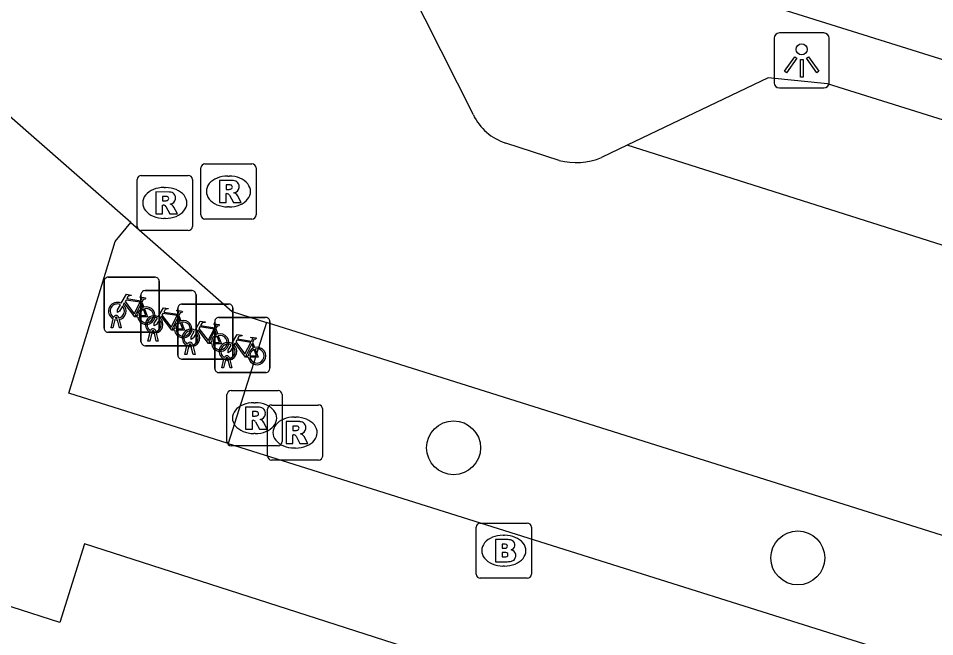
# Model space of a CAD drawing. Extents: x 160676 to 161153, y 383244 to 383713.
# Drawn here: x 160953.49 to 160970.1, y 383371.95 to 383383.16 of the extents above; entities that cross this region are included whole.
import ezdxf

# ---------------------------------------------------------------- set-up
doc = ezdxf.new("R2010")
doc.units = 0
for name, color, linetype in [('IMGEO_Boom', 7, 'Continuous'), ('IMGEO_Brandkraan', 7, 'Continuous'), ('IMGEO_Fietsenrek', 7, 'Continuous'), ('IMGEO_Lichtpunt', 7, 'Continuous'), ('IMGEO_Pand', 7, 'Continuous'), ('IMGEO_Parkeervlak_open', 7, 'Continuous'), ('IMGEO_Rijbaan_lokaal_open', 7, 'Continuous'), ('IMGEO_Rioolput', 7, 'Continuous'), ('IMGEO_Voetpad_open', 7, 'Continuous')]:
    doc.layers.add(name, color=color, linetype=linetype)

msp = doc.modelspace()

# ---------------------------------------------------------------- linework, layer by layer
at = {"layer": 'IMGEO_Boom'}
for centre in [(160961.378, 383375.37), (160967.619, 383373.373)]:
    msp.add_circle(centre, 0.489, dxfattribs=at)
at = {"layer": 'IMGEO_Brandkraan'}
for p, q in [((160961.863, 383374.005), (160962.715, 383374.005)), ((160961.788, 383373.079), (160961.788, 383373.931)), ((160962.789, 383373.931), (160962.789, 383373.079)), ((160962.276, 383373.785), (160962.301, 383373.785)), ((160962.299, 383373.225), (160962.274, 383373.225)), ((160962.715, 383373.005), (160961.863, 383373.005))]:
    msp.add_line(p, q, dxfattribs=at)
for points in [[(160961.863, 383374.005), (160962.715, 383374.005)], [(160961.788, 383373.079), (160961.788, 383373.931)], [(160962.789, 383373.931), (160962.789, 383373.079)], [(160962.136, 383373.705), (160962.136, 383373.305), (160962.349, 383373.305)], [(160962.367, 383373.705), (160962.136, 383373.705)], [(160962.315, 383373.624), (160962.261, 383373.624), (160962.261, 383373.548)], [(160962.261, 383373.548), (160962.314, 383373.548)], [(160962.323, 383373.472), (160962.261, 383373.472), (160962.261, 383373.391)], [(160962.261, 383373.391), (160962.323, 383373.391)], [(160962.715, 383373.005), (160961.863, 383373.005)]]:
    msp.add_lwpolyline(points, dxfattribs=at)
for centre, radius, start, end in [((160961.865, 383373.929), 0.0765, 91.552, 178.448), ((160961.865, 383373.929), 0.0765, 91.552, 178.448), ((160962.713, 383373.929), 0.0765, 1.552, 88.448), ((160962.713, 383373.929), 0.0765, 1.552, 88.448), ((160962.371, 383373.56), 0.145, 59.4692, 91.5367), ((160962.396, 383373.607), 0.0922, 285.5137, 58.1501), ((160962.316, 383373.586), 0.0379, 267.8285, 90.9355), ((160962.401, 383373.415), 0.105, 301.3115, 78.989), ((160962.324, 383373.431), 0.0404, 269.8759, 90.5077), ((160962.355, 383373.556), 0.251, 268.6676, 293.5347), ((160961.865, 383373.081), 0.0765, 181.552, 268.448), ((160961.865, 383373.081), 0.0765, 181.552, 268.448), ((160962.713, 383373.081), 0.0765, 271.552, 358.448), ((160962.713, 383373.081), 0.0765, 271.552, 358.448)]:
    msp.add_arc(centre, radius, start, end, dxfattribs=at)
for centre, major_axis, ratio, start_param, end_param in [((160962.275, 383373.505), (-0.387, 0.002), 0.722429, 4.712389, 7.853982), ((160962.3, 383373.505), (-0.39, 0.002), 0.717154, 1.570796, 4.712389)]:
    msp.add_ellipse(centre, major_axis=major_axis, ratio=ratio, start_param=start_param, end_param=end_param, dxfattribs=at)
at = {"layer": 'IMGEO_Fietsenrek'}
for p, q in [((160955.115, 383378.464), (160955.956, 383378.464)), ((160955.956, 383378.464), (160955.115, 383378.464)), ((160955.04, 383377.539), (160955.04, 383378.38)), ((160955.04, 383378.38), (160955.04, 383377.539)), ((160956.04, 383378.389), (160956.04, 383377.548)), ((160956.04, 383377.548), (160956.04, 383378.389)), ((160955.709, 383377.296), (160955.709, 383378.137)), ((160955.709, 383378.137), (160955.709, 383377.296)), ((160955.784, 383378.221), (160956.625, 383378.221)), ((160956.625, 383378.221), (160955.784, 383378.221)), ((160956.709, 383378.146), (160956.709, 383377.305)), ((160956.709, 383377.305), (160956.709, 383378.146)), ((160955.727, 383378.013), (160955.763, 383377.918)), ((160956.453, 383377.977), (160957.294, 383377.977)), ((160957.294, 383377.977), (160956.453, 383377.977)), ((160956.378, 383377.052), (160956.378, 383377.893)), ((160956.378, 383377.893), (160956.378, 383377.052)), ((160957.378, 383377.902), (160957.378, 383377.061)), ((160957.378, 383377.061), (160957.378, 383377.902)), ((160955.167, 383377.548), (160955.206, 383377.708)), ((160955.236, 383377.696), (160955.201, 383377.548)), ((160955.278, 383377.72), (160955.277, 383377.724)), ((160955.319, 383377.548), (160955.285, 383377.69)), ((160955.309, 383377.731), (160955.31, 383377.724)), ((160955.317, 383377.694), (160955.352, 383377.548)), ((160956.396, 383377.77), (160956.432, 383377.675)), ((160957.047, 383376.809), (160957.047, 383377.65)), ((160957.047, 383377.65), (160957.047, 383376.809)), ((160957.122, 383377.734), (160957.963, 383377.734)), ((160957.963, 383377.734), (160957.122, 383377.734)), ((160958.047, 383377.659), (160958.047, 383376.818)), ((160958.047, 383376.818), (160958.047, 383377.659)), ((160955.965, 383377.464), (160955.124, 383377.464)), ((160955.124, 383377.464), (160955.965, 383377.464)), ((160955.201, 383377.548), (160955.167, 383377.548)), ((160955.352, 383377.548), (160955.319, 383377.548)), ((160955.836, 383377.305), (160955.875, 383377.465)), ((160955.947, 383377.477), (160955.946, 383377.481)), ((160955.978, 383377.488), (160955.979, 383377.481)), ((160957.065, 383377.526), (160957.101, 383377.431)), ((160955.87, 383377.305), (160955.836, 383377.305)), ((160955.905, 383377.453), (160955.87, 383377.305)), ((160955.988, 383377.305), (160955.954, 383377.447)), ((160955.986, 383377.451), (160956.021, 383377.305)), ((160956.021, 383377.305), (160955.988, 383377.305)), ((160956.634, 383377.221), (160955.793, 383377.221)), ((160955.793, 383377.221), (160956.634, 383377.221)), ((160956.505, 383377.061), (160956.544, 383377.221)), ((160956.574, 383377.209), (160956.539, 383377.061)), ((160956.616, 383377.233), (160956.615, 383377.237)), ((160956.657, 383377.061), (160956.623, 383377.203)), ((160956.647, 383377.244), (160956.648, 383377.237)), ((160956.655, 383377.207), (160956.69, 383377.061)), ((160957.734, 383377.283), (160957.77, 383377.188)), ((160957.303, 383376.977), (160956.462, 383376.977)), ((160956.462, 383376.977), (160957.303, 383376.977)), ((160956.539, 383377.061), (160956.505, 383377.061)), ((160956.69, 383377.061), (160956.657, 383377.061)), ((160957.174, 383376.818), (160957.213, 383376.978)), ((160957.243, 383376.966), (160957.208, 383376.818)), ((160957.285, 383376.99), (160957.284, 383376.994)), ((160957.316, 383377.001), (160957.317, 383376.994)), ((160957.324, 383376.964), (160957.359, 383376.818)), ((160957.208, 383376.818), (160957.174, 383376.818)), ((160957.326, 383376.818), (160957.292, 383376.96)), ((160957.359, 383376.818), (160957.326, 383376.818)), ((160957.972, 383376.734), (160957.131, 383376.734)), ((160957.131, 383376.734), (160957.972, 383376.734))]:
    msp.add_line(p, q, dxfattribs=at)
for points in [[(160955.353, 383377.99), (160955.448, 383378.154), (160955.534, 383378.14), (160955.536, 383378.131), (160955.48, 383378.12), (160955.453, 383378.075), (160955.709, 383378.034)], [(160955.374, 383377.938), (160955.322, 383377.848), (160955.282, 383377.823), (160955.283, 383377.87), (160955.338, 383377.964)], [(160955.649, 383377.746), (160955.599, 383377.746), (160955.408, 383377.997), (160955.389, 383377.965)], [(160955.696, 383378.009), (160955.439, 383378.05), (160955.422, 383378.021), (160955.589, 383377.801), (160955.696, 383378.009)], [(160955.744, 383377.911), (160955.714, 383377.988), (160955.605, 383377.77), (160955.648, 383377.77)], [(160955.709, 383378.034), (160955.734, 383378.083), (160955.728, 383378.087), (160955.705, 383378.091), (160955.693, 383378.098), (160955.692, 383378.101), (160955.694, 383378.106), (160955.789, 383378.091), (160955.791, 383378.081), (160955.781, 383378.068), (160955.769, 383378.062), (160955.755, 383378.068), (160955.727, 383378.013)], [(160955.678, 383377.77), (160955.798, 383377.769), (160955.754, 383377.883)], [(160955.774, 383377.89), (160955.829, 383377.745), (160955.679, 383377.745)], [(160956.022, 383377.747), (160956.117, 383377.911), (160956.203, 383377.897), (160956.205, 383377.888), (160956.149, 383377.877), (160956.122, 383377.832), (160956.378, 383377.791)], [(160956.365, 383377.766), (160956.108, 383377.807), (160956.091, 383377.778), (160956.258, 383377.558), (160956.365, 383377.766)], [(160956.378, 383377.791), (160956.403, 383377.84), (160956.397, 383377.844), (160956.374, 383377.848), (160956.362, 383377.855), (160956.361, 383377.858), (160956.363, 383377.863), (160956.458, 383377.848), (160956.46, 383377.838), (160956.45, 383377.825), (160956.438, 383377.819), (160956.424, 383377.825), (160956.396, 383377.77)], [(160956.043, 383377.695), (160955.991, 383377.605), (160955.951, 383377.58), (160955.952, 383377.627), (160956.007, 383377.721)], [(160956.318, 383377.503), (160956.268, 383377.503), (160956.077, 383377.754), (160956.058, 383377.722)], [(160956.413, 383377.668), (160956.383, 383377.745), (160956.274, 383377.527), (160956.317, 383377.527)], [(160956.347, 383377.527), (160956.467, 383377.526), (160956.423, 383377.64)], [(160956.443, 383377.647), (160956.498, 383377.502), (160956.348, 383377.502)], [(160956.691, 383377.503), (160956.786, 383377.667), (160956.872, 383377.653), (160956.874, 383377.644), (160956.818, 383377.633), (160956.791, 383377.588), (160957.047, 383377.547)], [(160956.712, 383377.451), (160956.66, 383377.361), (160956.62, 383377.336), (160956.621, 383377.383), (160956.676, 383377.477)], [(160956.987, 383377.259), (160956.937, 383377.259), (160956.746, 383377.51), (160956.727, 383377.478)], [(160957.034, 383377.522), (160956.777, 383377.563), (160956.76, 383377.534), (160956.927, 383377.314), (160957.034, 383377.522)], [(160957.082, 383377.424), (160957.052, 383377.501), (160956.943, 383377.283), (160956.986, 383377.283)], [(160957.047, 383377.547), (160957.072, 383377.596), (160957.066, 383377.6), (160957.043, 383377.604), (160957.031, 383377.611), (160957.03, 383377.614), (160957.032, 383377.619), (160957.127, 383377.604), (160957.129, 383377.594), (160957.119, 383377.581), (160957.107, 383377.575), (160957.093, 383377.581), (160957.065, 383377.526)], [(160957.016, 383377.283), (160957.136, 383377.282), (160957.092, 383377.396)], [(160957.112, 383377.403), (160957.167, 383377.258), (160957.017, 383377.258)], [(160957.36, 383377.26), (160957.455, 383377.424), (160957.541, 383377.41), (160957.543, 383377.401), (160957.487, 383377.39), (160957.46, 383377.345), (160957.716, 383377.304)], [(160957.703, 383377.279), (160957.446, 383377.32), (160957.429, 383377.291), (160957.596, 383377.071), (160957.703, 383377.279)], [(160957.716, 383377.304), (160957.741, 383377.353), (160957.735, 383377.357), (160957.712, 383377.361), (160957.7, 383377.368), (160957.699, 383377.371), (160957.701, 383377.376), (160957.796, 383377.361), (160957.798, 383377.351), (160957.788, 383377.338), (160957.776, 383377.332), (160957.762, 383377.338), (160957.734, 383377.283)], [(160957.381, 383377.208), (160957.329, 383377.118), (160957.289, 383377.093), (160957.29, 383377.14), (160957.345, 383377.234)], [(160957.656, 383377.016), (160957.606, 383377.016), (160957.415, 383377.267), (160957.396, 383377.235)], [(160957.751, 383377.181), (160957.721, 383377.258), (160957.612, 383377.04), (160957.655, 383377.04)], [(160957.685, 383377.04), (160957.805, 383377.039), (160957.761, 383377.153)], [(160957.781, 383377.16), (160957.836, 383377.015), (160957.686, 383377.015)]]:
    msp.add_lwpolyline(points, dxfattribs=at)
for centre, radius, start, end in [((160955.118, 383378.386), 0.0779, 92.4484, 184.2845), ((160955.118, 383378.386), 0.0779, 92.4484, 184.2845), ((160955.962, 383378.386), 0.0779, 2.4484, 94.2845), ((160955.962, 383378.386), 0.0779, 2.4484, 94.2845), ((160955.787, 383378.143), 0.0779, 92.4484, 184.2845), ((160955.787, 383378.143), 0.0779, 92.4484, 184.2845), ((160956.631, 383378.143), 0.0779, 2.4484, 94.2845), ((160956.631, 383378.143), 0.0779, 2.4484, 94.2845), ((160955.28, 383377.849), 0.159, 62.6766, 242.1369), ((160955.28, 383377.849), 0.129, 63.3192, 238.903), ((160955.28, 383377.849), 0.159, 283.5766, 46.6042), ((160956.456, 383377.899), 0.0779, 92.4484, 184.2845), ((160956.456, 383377.899), 0.0779, 92.4484, 184.2845), ((160957.3, 383377.899), 0.0779, 2.4484, 94.2845), ((160957.3, 383377.899), 0.0779, 2.4484, 94.2845), ((160955.28, 383377.849), 0.129, 283.6043, 43.4302), ((160955.807, 383377.765), 0.159, 113.3408, 178.3217), ((160955.807, 383377.765), 0.159, 187.0065, 105.7708), ((160955.807, 383377.765), 0.129, 113.923, 177.9556), ((160955.807, 383377.765), 0.129, 188.6715, 104.5883), ((160955.26, 383377.72), 0.0499, 12.8025, 158.6934), ((160955.28, 383377.849), 0.159, 253.9967, 271.7867), ((160955.26, 383377.72), 0.0174, 12.8025, 163.4502), ((160955.28, 383377.849), 0.129, 253.415, 269.0204), ((160955.949, 383377.606), 0.159, 62.6766, 242.1369), ((160955.949, 383377.606), 0.129, 63.3192, 238.903), ((160955.949, 383377.606), 0.129, 283.6043, 43.4302), ((160955.949, 383377.606), 0.159, 283.5766, 46.6042), ((160956.476, 383377.522), 0.159, 113.3408, 178.3217), ((160956.476, 383377.522), 0.159, 187.0065, 105.7708), ((160956.476, 383377.522), 0.129, 113.923, 177.9556), ((160956.476, 383377.522), 0.129, 188.6715, 104.5883), ((160957.125, 383377.656), 0.0779, 92.4484, 184.2845), ((160957.125, 383377.656), 0.0779, 92.4484, 184.2845), ((160957.969, 383377.656), 0.0779, 2.4484, 94.2845), ((160957.969, 383377.656), 0.0779, 2.4484, 94.2845), ((160955.118, 383377.542), 0.0779, 182.4484, 274.2845), ((160955.118, 383377.542), 0.0779, 182.4484, 274.2845), ((160955.929, 383377.477), 0.0499, 12.8025, 158.6934), ((160955.929, 383377.477), 0.0174, 12.8025, 163.4502), ((160955.949, 383377.606), 0.129, 253.415, 269.0204), ((160955.962, 383377.542), 0.0779, 272.4484, 4.2845), ((160955.962, 383377.542), 0.0779, 272.4484, 4.2845), ((160956.618, 383377.362), 0.159, 62.6766, 242.1369), ((160956.618, 383377.362), 0.129, 63.3192, 238.903), ((160956.618, 383377.362), 0.159, 283.5766, 46.6042), ((160955.787, 383377.299), 0.0779, 182.4484, 274.2845), ((160955.787, 383377.299), 0.0779, 182.4484, 274.2845), ((160955.949, 383377.606), 0.159, 253.9967, 271.7867), ((160956.631, 383377.299), 0.0779, 272.4484, 4.2845), ((160956.631, 383377.299), 0.0779, 272.4484, 4.2845), ((160956.618, 383377.362), 0.129, 283.6043, 43.4302), ((160957.145, 383377.278), 0.159, 113.3408, 178.3217), ((160957.145, 383377.278), 0.159, 187.0065, 105.7708), ((160957.145, 383377.278), 0.129, 113.923, 177.9556), ((160957.145, 383377.278), 0.129, 188.6715, 104.5883), ((160956.598, 383377.233), 0.0499, 12.8025, 158.6934), ((160956.618, 383377.362), 0.159, 253.9967, 271.7867), ((160956.598, 383377.233), 0.0174, 12.8025, 163.4502), ((160956.618, 383377.362), 0.129, 253.415, 269.0204), ((160957.287, 383377.119), 0.159, 62.6766, 242.1369), ((160957.287, 383377.119), 0.129, 63.3192, 238.903), ((160957.287, 383377.119), 0.129, 283.6043, 43.4302), ((160957.287, 383377.119), 0.159, 283.5766, 46.6042), ((160957.814, 383377.035), 0.159, 113.3408, 178.3217), ((160957.814, 383377.035), 0.159, 187.0065, 105.7708), ((160957.814, 383377.035), 0.129, 113.923, 177.9556), ((160957.814, 383377.035), 0.129, 188.6715, 104.5883), ((160956.456, 383377.055), 0.0779, 182.4484, 274.2845), ((160956.456, 383377.055), 0.0779, 182.4484, 274.2845), ((160957.267, 383376.99), 0.0499, 12.8025, 158.6934), ((160957.287, 383377.119), 0.159, 253.9967, 271.7867), ((160957.267, 383376.99), 0.0174, 12.8025, 163.4502), ((160957.287, 383377.119), 0.129, 253.415, 269.0204), ((160957.3, 383377.055), 0.0779, 272.4484, 4.2845), ((160957.3, 383377.055), 0.0779, 272.4484, 4.2845), ((160957.125, 383376.812), 0.0779, 182.4484, 274.2845), ((160957.125, 383376.812), 0.0779, 182.4484, 274.2845), ((160957.969, 383376.812), 0.0779, 272.4484, 4.2845), ((160957.969, 383376.812), 0.0779, 272.4484, 4.2845)]:
    msp.add_arc(centre, radius, start, end, dxfattribs=at)
at = {"layer": 'IMGEO_Lichtpunt'}
for p, q in [((160967.191, 383382.797), (160967.191, 383381.99)), ((160967.191, 383382.797), (160967.191, 383381.99)), ((160968.093, 383382.892), (160967.285, 383382.892)), ((160968.093, 383382.892), (160967.285, 383382.892)), ((160968.187, 383381.99), (160968.187, 383382.797)), ((160968.187, 383381.99), (160968.187, 383382.797)), ((160967.285, 383381.896), (160968.093, 383381.896)), ((160967.285, 383381.896), (160968.093, 383381.896))]:
    msp.add_line(p, q, dxfattribs=at)
for points in [[(160967.565, 383382.461), (160967.604, 383382.433), (160967.416, 383382.171), (160967.378, 383382.198), (160967.565, 383382.461)], [(160967.777, 383382.433), (160967.815, 383382.46), (160968.002, 383382.198), (160967.963, 383382.17), (160967.777, 383382.433)], [(160967.667, 383382.413), (160967.714, 383382.413), (160967.714, 383382.091), (160967.667, 383382.091), (160967.667, 383382.413)]]:
    msp.add_lwpolyline(points, dxfattribs=at)
msp.add_circle((160967.69, 383382.595), 0.0994, dxfattribs=at)
for centre, start, end in [((160967.285, 383382.797), 90, 180), ((160967.285, 383382.797), 90, 180), ((160968.093, 383382.797), 0, 90), ((160968.093, 383382.797), 0, 90), ((160967.285, 383381.99), 180, 270), ((160967.285, 383381.99), 180, 270), ((160968.093, 383381.99), 270, 0), ((160968.093, 383381.99), 270, 360)]:
    msp.add_arc(centre, 0.0946, start, end, dxfattribs=at)
at = {"layer": 'IMGEO_Pand'}
for points in [[(160956.878, 383386.599), (160984.676, 383377.898)], [(160983.014, 383364.509), (160982.591, 383364.645), (160954.685, 383373.627), (160954.237, 383372.205), (160949.044, 383373.871), (160949.493, 383375.293), (160945.544, 383376.569)]]:
    msp.add_lwpolyline(points, dxfattribs=at)
at = {"layer": 'IMGEO_Parkeervlak_open'}
msp.add_lwpolyline([(160983.399, 383377.176), (160974.583, 383379.955), (160968.159, 383381.971), (160967.084, 383382.077), (160964.526, 383380.856)], dxfattribs=at)
at = {"layer": 'IMGEO_Rijbaan_lokaal_open'}
for points in [[(160961.737, 383381.406), (160960.274, 383384.306), (160959.333, 383384.763), (160954.258, 383386.338), (160953.605, 383386.573)], [(160955.527, 383379.454), (160953.275, 383381.428)], [(160963.291, 383380.582), (160962.324, 383380.896)], [(160964.526, 383380.856), (160964.061, 383380.631)], [(160984.628, 383377.743), (160983.694, 383374.772), (160964.526, 383380.856)], [(160955.527, 383379.454), (160957.362, 383377.84), (160957.988, 383377.643)], [(160975.522, 383372.116), (160957.988, 383377.643)]]:
    msp.add_lwpolyline(points, dxfattribs=at)
for centre, radius, start, end in [((160962.62, 383381.83), 0.979, 205.6254, 252.4048), ((160963.604, 383381.742), 1.201, 254.9104, 292.372)]:
    msp.add_arc(centre, radius, start, end, dxfattribs=at)
at = {"layer": 'IMGEO_Rioolput'}
for p, q in [((160956.87, 383380.518), (160957.722, 383380.518)), ((160955.716, 383380.31), (160956.568, 383380.31)), ((160956.795, 383379.592), (160956.795, 383380.444)), ((160957.283, 383380.298), (160957.308, 383380.298)), ((160957.796, 383380.444), (160957.796, 383379.592)), ((160955.641, 383379.384), (160955.641, 383380.236)), ((160956.642, 383380.236), (160956.642, 383379.384)), ((160956.129, 383380.09), (160956.154, 383380.09)), ((160957.306, 383379.738), (160957.281, 383379.738)), ((160956.152, 383379.53), (160956.127, 383379.53)), ((160957.722, 383379.518), (160956.87, 383379.518)), ((160956.568, 383379.31), (160955.716, 383379.31)), ((160957.269, 383375.482), (160957.269, 383376.334)), ((160957.344, 383376.408), (160958.196, 383376.408)), ((160958.27, 383376.334), (160958.27, 383375.482)), ((160957.757, 383376.188), (160957.782, 383376.188)), ((160958.078, 383376.146), (160958.93, 383376.146)), ((160958.003, 383375.22), (160958.003, 383376.072)), ((160959.004, 383376.072), (160959.004, 383375.22)), ((160958.491, 383375.926), (160958.516, 383375.926)), ((160957.78, 383375.628), (160957.755, 383375.628)), ((160958.196, 383375.408), (160957.344, 383375.408)), ((160958.514, 383375.366), (160958.489, 383375.366)), ((160958.93, 383375.146), (160958.078, 383375.146))]:
    msp.add_line(p, q, dxfattribs=at)
for points in [[(160956.87, 383380.518), (160957.722, 383380.518)], [(160955.716, 383380.31), (160956.568, 383380.31)], [(160956.795, 383379.592), (160956.795, 383380.444)], [(160957.796, 383380.444), (160957.796, 383379.592)], [(160955.641, 383379.384), (160955.641, 383380.236)], [(160956.642, 383380.236), (160956.642, 383379.384)], [(160957.384, 383380.216), (160957.132, 383380.218), (160957.132, 383379.818)], [(160957.31, 383380.137), (160957.256, 383380.137), (160957.256, 383380.056)], [(160956.23, 383380.008), (160955.978, 383380.01), (160955.978, 383379.61)], [(160957.132, 383379.818), (160957.256, 383379.818), (160957.256, 383379.98), (160957.267, 383379.98)], [(160957.256, 383380.056), (160957.308, 383380.056)], [(160956.156, 383379.929), (160956.102, 383379.929), (160956.102, 383379.848)], [(160956.102, 383379.848), (160956.154, 383379.848)], [(160957.314, 383379.951), (160957.385, 383379.818), (160957.525, 383379.818), (160957.46, 383379.944)], [(160955.978, 383379.61), (160956.102, 383379.61), (160956.102, 383379.772), (160956.113, 383379.772)], [(160956.16, 383379.743), (160956.231, 383379.61), (160956.371, 383379.61), (160956.306, 383379.736)], [(160957.722, 383379.518), (160956.87, 383379.518)], [(160956.568, 383379.31), (160955.716, 383379.31)], [(160957.269, 383375.482), (160957.269, 383376.334)], [(160957.344, 383376.408), (160958.196, 383376.408)], [(160958.27, 383376.334), (160958.27, 383375.482)], [(160958.078, 383376.146), (160958.93, 383376.146)], [(160957.858, 383376.106), (160957.606, 383376.108), (160957.606, 383375.708)], [(160957.784, 383376.027), (160957.73, 383376.027), (160957.73, 383375.946)], [(160958.003, 383375.22), (160958.003, 383376.072)], [(160959.004, 383376.072), (160959.004, 383375.22)], [(160957.606, 383375.708), (160957.73, 383375.708), (160957.73, 383375.87), (160957.741, 383375.87)], [(160957.73, 383375.946), (160957.782, 383375.946)], [(160957.788, 383375.841), (160957.859, 383375.708), (160957.999, 383375.708), (160957.934, 383375.834)], [(160958.592, 383375.844), (160958.34, 383375.846), (160958.34, 383375.446)], [(160958.518, 383375.765), (160958.464, 383375.765), (160958.464, 383375.684)], [(160958.464, 383375.684), (160958.516, 383375.684)], [(160958.34, 383375.446), (160958.464, 383375.446), (160958.464, 383375.608), (160958.475, 383375.608)], [(160958.522, 383375.579), (160958.593, 383375.446), (160958.733, 383375.446), (160958.668, 383375.572)], [(160958.196, 383375.408), (160957.344, 383375.408)], [(160958.93, 383375.146), (160958.078, 383375.146)]]:
    msp.add_lwpolyline(points, dxfattribs=at)
for centre, radius, start, end in [((160956.872, 383380.442), 0.0765, 91.552, 178.448), ((160956.872, 383380.442), 0.0765, 91.552, 178.448), ((160957.72, 383380.442), 0.0765, 1.552, 88.448), ((160957.72, 383380.442), 0.0765, 1.552, 88.448), ((160955.718, 383380.234), 0.0765, 91.552, 178.448), ((160955.718, 383380.234), 0.0765, 91.552, 178.448), ((160956.566, 383380.234), 0.0765, 1.552, 88.448), ((160956.566, 383380.234), 0.0765, 1.552, 88.448), ((160957.316, 383380.041), 0.0964, 77.0061, 93.1865), ((160957.33, 383380.098), 0.0378, 276.6634, 79.6772), ((160957.383, 383380.106), 0.109, 350.3612, 89.416), ((160956.229, 383379.898), 0.109, 350.3612, 89.416), ((160957.266, 383379.927), 0.0533, 26.0293, 88.6989), ((160957.292, 383380.245), 0.19, 274.7715, 282.9687), ((160957.381, 383380.106), 0.112, 277.5842, 350.9817), ((160957.365, 383379.891), 0.108, 29.5134, 73.7905), ((160956.138, 383380.037), 0.19, 274.7715, 282.9687), ((160956.162, 383379.833), 0.0964, 77.0061, 93.1865), ((160956.176, 383379.89), 0.0378, 276.6634, 79.6772), ((160956.227, 383379.898), 0.112, 277.5842, 350.9817), ((160956.211, 383379.683), 0.108, 29.5134, 73.7905), ((160956.112, 383379.719), 0.0533, 26.0293, 88.6989), ((160956.872, 383379.594), 0.0765, 181.552, 268.448), ((160956.872, 383379.594), 0.0765, 181.552, 268.448), ((160957.72, 383379.594), 0.0765, 271.552, 358.448), ((160957.72, 383379.594), 0.0765, 271.552, 358.448), ((160955.718, 383379.386), 0.0765, 181.552, 268.448), ((160955.718, 383379.386), 0.0765, 181.552, 268.448), ((160956.566, 383379.386), 0.0765, 271.552, 358.448), ((160956.566, 383379.386), 0.0765, 271.552, 358.448), ((160957.346, 383376.332), 0.0765, 91.552, 178.448), ((160957.346, 383376.332), 0.0765, 91.552, 178.448), ((160958.194, 383376.332), 0.0765, 1.552, 88.448), ((160958.194, 383376.332), 0.0765, 1.552, 88.448), ((160958.08, 383376.07), 0.0765, 91.552, 178.448), ((160958.08, 383376.07), 0.0765, 91.552, 178.448), ((160958.928, 383376.07), 0.0765, 1.552, 88.448), ((160958.928, 383376.07), 0.0765, 1.552, 88.448), ((160957.79, 383375.931), 0.0964, 77.0061, 93.1865), ((160957.804, 383375.988), 0.0378, 276.6634, 79.6772), ((160957.857, 383375.996), 0.109, 350.3612, 89.416), ((160957.855, 383375.996), 0.112, 277.5842, 350.9817), ((160957.74, 383375.817), 0.0533, 26.0293, 88.6989), ((160957.766, 383376.135), 0.19, 274.7715, 282.9687), ((160957.839, 383375.781), 0.108, 29.5134, 73.7905), ((160958.591, 383375.734), 0.109, 350.3612, 89.416), ((160958.5, 383375.873), 0.19, 274.7715, 282.9687), ((160958.524, 383375.669), 0.0964, 77.0061, 93.1865), ((160958.538, 383375.726), 0.0378, 276.6634, 79.6772), ((160958.589, 383375.734), 0.112, 277.5842, 350.9817), ((160957.346, 383375.484), 0.0765, 181.552, 268.448), ((160957.346, 383375.484), 0.0765, 181.552, 268.448), ((160958.194, 383375.484), 0.0765, 271.552, 358.448), ((160958.194, 383375.484), 0.0765, 271.552, 358.448), ((160958.474, 383375.555), 0.0533, 26.0293, 88.6989), ((160958.573, 383375.519), 0.108, 29.5134, 73.7905), ((160958.08, 383375.222), 0.0765, 181.552, 268.448), ((160958.08, 383375.222), 0.0765, 181.552, 268.448), ((160958.928, 383375.222), 0.0765, 271.552, 358.448), ((160958.928, 383375.222), 0.0765, 271.552, 358.448)]:
    msp.add_arc(centre, radius, start, end, dxfattribs=at)
for centre, major_axis, ratio, start_param, end_param in [((160957.282, 383380.018), (-0.387, 0.002), 0.722429, 4.712389, 7.853982), ((160957.307, 383380.018), (-0.39, 0.002), 0.717154, 1.570796, 4.712389), ((160956.128, 383379.81), (-0.387, 0.002), 0.722429, 4.712389, 7.853982), ((160956.153, 383379.81), (-0.39, 0.002), 0.717154, 1.570796, 4.712389), ((160957.756, 383375.908), (-0.387, 0.002), 0.722429, 4.712389, 7.853982), ((160957.781, 383375.908), (-0.39, 0.002), 0.717154, 1.570796, 4.712389), ((160958.49, 383375.646), (-0.387, 0.002), 0.722429, 4.712389, 7.853982), ((160958.515, 383375.646), (-0.39, 0.002), 0.717154, 1.570796, 4.712389)]:
    msp.add_ellipse(centre, major_axis=major_axis, ratio=ratio, start_param=start_param, end_param=end_param, dxfattribs=at)
at = {"layer": 'IMGEO_Voetpad_open'}
for points in [[(160957.292, 383375.449), (160954.399, 383376.36), (160955.244, 383379.109), (160955.527, 383379.454)], [(160957.988, 383377.643), (160957.292, 383375.449)], [(160957.292, 383375.449), (160974.801, 383369.934), (160975.522, 383372.116)]]:
    msp.add_lwpolyline(points, dxfattribs=at)

doc.saveas('drawing.dxf')
